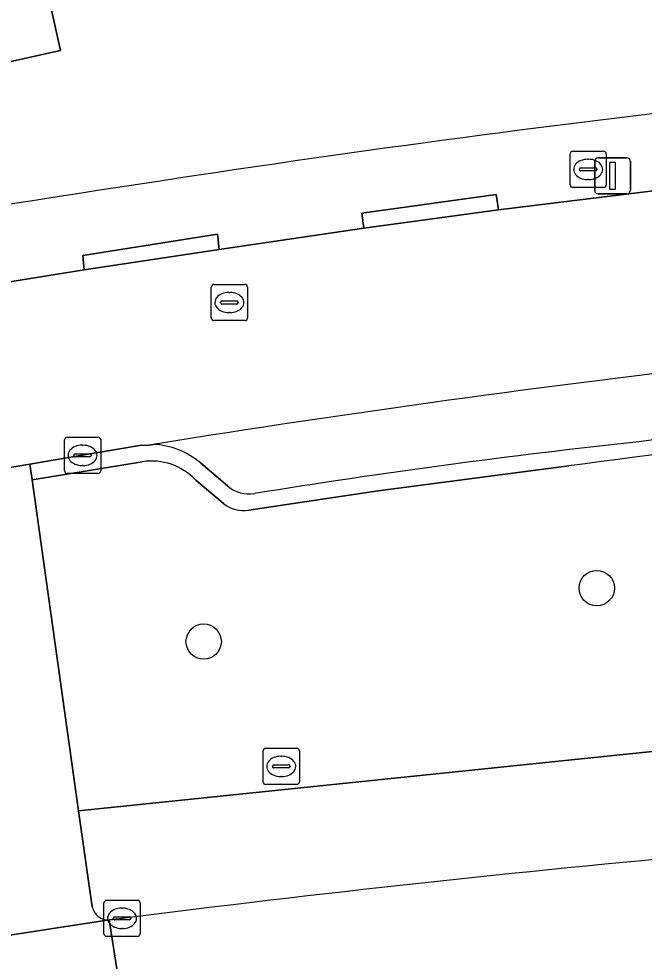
# Model space of a CAD drawing. Extents: x 159626 to 160723, y 388173 to 389416.
# Drawn here: x 160153.06 to 160170.35, y 388309.78 to 388335.85 of the extents above; entities that cross this region are included whole.
import ezdxf

# ---------------------------------------------------------------- set-up
doc = ezdxf.new("R2010")
doc.units = 0
for name, color, linetype in [('IMGEO_Boom', 7, 'Continuous'), ('IMGEO_Brandkraan', 7, 'Continuous'), ('IMGEO_Erf', 7, 'Continuous'), ('IMGEO_Groenvoorziening', 7, 'Continuous'), ('IMGEO_Kolk', 7, 'Continuous'), ('IMGEO_Lichtmast', 7, 'Continuous'), ('IMGEO_Pand', 7, 'Continuous'), ('IMGEO_Parkeervlak_open', 7, 'Continuous'), ('IMGEO_Rijbaan_lokaal_open', 7, 'Continuous'), ('IMGEO_Rijbaan_regionaal_gesloten', 7, 'Continuous'), ('IMGEO_Rioolput', 7, 'Continuous'), ('IMGEO_Voetpad_open', 7, 'Continuous')]:
    doc.layers.add(name, color=color, linetype=linetype)

msp = doc.modelspace()

# ---------------------------------------------------------------- linework, layer by layer
at = {"layer": 'IMGEO_Boom'}
for centre in [(160169.038, 388320.103), (160158.169, 388318.624)]:
    msp.add_circle(centre, 0.489, dxfattribs=at)
at = {"layer": 'IMGEO_Brandkraan'}
for p, q in [((160168.376, 388332.188), (160169.228, 388332.188)), ((160168.301, 388331.262), (160168.301, 388332.114)), ((160168.789, 388331.968), (160168.814, 388331.968)), ((160169.302, 388332.114), (160169.302, 388331.262)), ((160168.56, 388331.682), (160168.56, 388331.694)), ((160168.603, 388331.731), (160169.001, 388331.731)), ((160169.044, 388331.694), (160169.044, 388331.682)), ((160168.998, 388331.645), (160168.6, 388331.645)), ((160168.812, 388331.408), (160168.787, 388331.408)), ((160169.228, 388331.188), (160168.376, 388331.188))]:
    msp.add_line(p, q, dxfattribs=at)
for points in [[(160168.376, 388332.188), (160169.228, 388332.188)], [(160168.301, 388331.262), (160168.301, 388332.114)], [(160169.302, 388332.114), (160169.302, 388331.262)], [(160169.228, 388331.188), (160168.376, 388331.188)]]:
    msp.add_lwpolyline(points, dxfattribs=at)
for centre, radius, start, end in [((160168.378, 388332.112), 0.0765, 91.552, 178.448), ((160168.378, 388332.112), 0.0765, 91.552, 178.448), ((160169.226, 388332.112), 0.0765, 1.552, 88.448), ((160169.226, 388332.112), 0.0765, 1.552, 88.448), ((160168.6, 388331.691), 0.0403, 85.8775, 175.7526), ((160168.597, 388331.681), 0.0366, 178.938, 274.7102), ((160169.001, 388331.688), 0.043, 264.8664, 352.4533), ((160169.005, 388331.693), 0.0386, 1.7309, 96.639), ((160168.378, 388331.264), 0.0765, 181.552, 268.448), ((160168.378, 388331.264), 0.0765, 181.552, 268.448), ((160169.226, 388331.264), 0.0765, 271.552, 358.448), ((160169.226, 388331.264), 0.0765, 271.552, 358.448)]:
    msp.add_arc(centre, radius, start, end, dxfattribs=at)
for centre, major_axis, ratio, start_param, end_param in [((160168.788, 388331.688), (-0.387, 0.002), 0.722429, 4.712389, 7.853982), ((160168.813, 388331.688), (-0.39, 0.002), 0.717154, 1.570796, 4.712389)]:
    msp.add_ellipse(centre, major_axis=major_axis, ratio=ratio, start_param=start_param, end_param=end_param, dxfattribs=at)
at = {"layer": 'IMGEO_Erf'}
msp.add_lwpolyline([(160192.621, 388341.336), (160186.6, 388340.955), (160186.272, 388346.386), (160183.232, 388346.204), (160180.092, 388346.015), (160180.419, 388340.582), (160174.374, 388340.201), (160174.02, 388345.632), (160171.075, 388345.448), (160171.412, 388340.016), (160165.381, 388339.634), (160165.37, 388339.803), (160165.035, 388345.022), (160162.118, 388344.835), (160162.452, 388339.616), (160162.463, 388339.446), (160156.412, 388339.052), (160156.287, 388341.033), (160153.026, 388340.309), (160154.208, 388334.978), (160148.303, 388333.668)], dxfattribs=at)
for centre, radius, start, end in [((160220.042, 387921.261), 414.926, 96.26536, 98.59541), ((160268.767, 387598.185), 741.656, 98.587026, 99.984588)]:
    msp.add_arc(centre, radius, start, end, dxfattribs=at)
at = {"layer": 'IMGEO_Groenvoorziening'}
for points in [[(160156.472, 388323.601), (160153.423, 388323.103), (160154.712, 388313.943), (160173.871, 388315.923), (160174.582, 388317.5), (160201.931, 388319.48), (160202.07, 388318.016), (160254.544, 388319.181), (160254.864, 388320.871), (160281.759, 388322.163), (160281.704, 388320.643), (160324.312, 388322.922), (160347.85, 388324.637), (160343.696, 388323.137)], [(160343.696, 388323.137), (160347.85, 388324.637), (160324.312, 388322.922), (160281.704, 388320.643), (160254.544, 388319.181), (160202.07, 388318.016), (160173.871, 388315.923), (160154.712, 388313.943), (160155.086, 388311.29)], [(160168.266, 388323.485), (160162.998, 388322.796), (160159.419, 388322.259)], [(160158.717, 388322.442), (160157.95, 388323.09)], [(160155.56, 388310.923), (160155.912, 388310.968)]]:
    msp.add_lwpolyline(points, dxfattribs=at)
for centre, radius, start, end in [((160210.411, 388008.61), 317.683, 94.98763, 97.62347), ((160156.728, 388321.948), 1.673, 43.0578, 98.7978), ((160159.283, 388323.175), 0.926, 232.3338, 278.4444), ((160216.606, 387829.903), 484.878, 93.28475, 97.19075), ((160155.541, 388311.388), 0.465, 192.1433, 272.3582)]:
    msp.add_arc(centre, radius, start, end, dxfattribs=at)
at = {"layer": 'IMGEO_Kolk'}
for p, q in [((160154.32, 388323.351), (160154.32, 388324.203)), ((160154.395, 388324.277), (160155.247, 388324.277)), ((160155.321, 388324.203), (160155.321, 388323.351)), ((160154.808, 388324.057), (160154.833, 388324.057)), ((160154.579, 388323.771), (160154.579, 388323.783)), ((160155.017, 388323.734), (160154.619, 388323.734)), ((160154.622, 388323.82), (160155.02, 388323.82)), ((160155.063, 388323.783), (160155.063, 388323.771)), ((160154.831, 388323.497), (160154.806, 388323.497)), ((160155.247, 388323.277), (160154.395, 388323.277)), ((160155.411, 388310.542), (160155.411, 388311.394)), ((160155.486, 388311.468), (160156.338, 388311.468)), ((160156.412, 388311.394), (160156.412, 388310.542)), ((160155.899, 388311.248), (160155.924, 388311.248)), ((160155.67, 388310.962), (160155.67, 388310.974)), ((160156.108, 388310.925), (160155.71, 388310.925)), ((160155.713, 388311.011), (160156.111, 388311.011)), ((160156.154, 388310.974), (160156.154, 388310.962)), ((160155.922, 388310.688), (160155.897, 388310.688)), ((160156.338, 388310.468), (160155.486, 388310.468))]:
    msp.add_line(p, q, dxfattribs=at)
for points in [[(160154.32, 388323.351), (160154.32, 388324.203)], [(160154.395, 388324.277), (160155.247, 388324.277)], [(160155.321, 388324.203), (160155.321, 388323.351)], [(160155.247, 388323.277), (160154.395, 388323.277)], [(160155.411, 388310.542), (160155.411, 388311.394)], [(160155.486, 388311.468), (160156.338, 388311.468)], [(160156.412, 388311.394), (160156.412, 388310.542)], [(160156.338, 388310.468), (160155.486, 388310.468)]]:
    msp.add_lwpolyline(points, dxfattribs=at)
for centre, radius, start, end in [((160154.397, 388324.201), 0.0765, 91.552, 178.448), ((160154.397, 388324.201), 0.0765, 91.552, 178.448), ((160155.245, 388324.201), 0.0765, 1.552, 88.448), ((160155.245, 388324.201), 0.0765, 1.552, 88.448), ((160154.619, 388323.78), 0.0403, 85.8775, 175.7526), ((160154.616, 388323.77), 0.0366, 178.938, 274.7102), ((160155.02, 388323.777), 0.043, 264.8664, 352.4533), ((160155.024, 388323.782), 0.0386, 1.7309, 96.639), ((160154.397, 388323.353), 0.0765, 181.552, 268.448), ((160154.397, 388323.353), 0.0765, 181.552, 268.448), ((160155.245, 388323.353), 0.0765, 271.552, 358.448), ((160155.245, 388323.353), 0.0765, 271.552, 358.448), ((160155.488, 388311.392), 0.0765, 91.552, 178.448), ((160155.488, 388311.392), 0.0765, 91.552, 178.448), ((160156.336, 388311.392), 0.0765, 1.552, 88.448), ((160156.336, 388311.392), 0.0765, 1.552, 88.448), ((160155.71, 388310.971), 0.0403, 85.8775, 175.7526), ((160155.707, 388310.961), 0.0366, 178.938, 274.7102), ((160156.111, 388310.968), 0.043, 264.8664, 352.4533), ((160156.115, 388310.973), 0.0386, 1.7309, 96.639), ((160155.488, 388310.544), 0.0765, 181.552, 268.448), ((160155.488, 388310.544), 0.0765, 181.552, 268.448), ((160156.336, 388310.544), 0.0765, 271.552, 358.448), ((160156.336, 388310.544), 0.0765, 271.552, 358.448)]:
    msp.add_arc(centre, radius, start, end, dxfattribs=at)
for centre, major_axis, ratio, start_param, end_param in [((160154.807, 388323.777), (-0.387, 0.002), 0.722429, 4.712389, 7.853982), ((160154.832, 388323.777), (-0.39, 0.002), 0.717154, 1.570796, 4.712389), ((160155.898, 388310.968), (-0.387, 0.002), 0.722429, 4.712389, 7.853982), ((160155.923, 388310.968), (-0.39, 0.002), 0.717154, 1.570796, 4.712389)]:
    msp.add_ellipse(centre, major_axis=major_axis, ratio=ratio, start_param=start_param, end_param=end_param, dxfattribs=at)
at = {"layer": 'IMGEO_Lichtmast'}
for p, q in [((160169.081, 388332.009), (160169.871, 388332.009)), ((160169.871, 388332.009), (160169.081, 388332.009)), ((160168.981, 388331.109), (160168.981, 388331.909)), ((160168.981, 388331.909), (160168.981, 388331.109)), ((160169.971, 388331.909), (160169.971, 388331.109)), ((160169.971, 388331.109), (160169.971, 388331.909)), ((160169.871, 388331.009), (160169.081, 388331.009)), ((160169.081, 388331.009), (160169.871, 388331.009))]:
    msp.add_line(p, q, dxfattribs=at)
msp.add_lwpolyline([(160169.401, 388331.884), (160169.551, 388331.884), (160169.551, 388331.134), (160169.401, 388331.134), (160169.401, 388331.884)], dxfattribs=at)
for centre, start, end in [((160169.081, 388331.909), 90, 180), ((160169.081, 388331.909), 90, 180), ((160169.871, 388331.909), 0, 90), ((160169.871, 388331.909), 360, 90), ((160169.081, 388331.109), 180, 270), ((160169.081, 388331.109), 180, 270), ((160169.871, 388331.109), 270, 0), ((160169.871, 388331.109), 270, 0)]:
    msp.add_arc(centre, 0.1, start, end, dxfattribs=at)
at = {"layer": 'IMGEO_Pand'}
msp.add_lwpolyline([(160146.756, 388343.205), (160146.483, 388343.144), (160147.298, 388339.039), (160147.152, 388339.007), (160148.303, 388333.668), (160154.208, 388334.978), (160153.026, 388340.309), (160156.287, 388341.033), (160155.803, 388347.971), (160153.089, 388347.368), (160152.896, 388348.237), (160149.397, 388347.46), (160149.59, 388346.591), (160150.173, 388343.964)], close=True, dxfattribs=at)
at = {"layer": 'IMGEO_Parkeervlak_open'}
msp.add_lwpolyline([(160158.079, 388323.569), (160158.83, 388322.931)], dxfattribs=at)
for centre, radius, start, end in [((160216.607, 387950.844), 378.003, 96.60174, 99.10749), ((160220.707, 387919.97), 407.328, 95.25124, 97.1229), ((160192.897, 388115.919), 209.469, 96.22086, 99.1535), ((160156.666, 388321.886), 2.198, 49.9805, 87.1757), ((160159.421, 388323.601), 0.893, 228.5848, 279.9311)]:
    msp.add_arc(centre, radius, start, end, dxfattribs=at)
at = {"layer": 'IMGEO_Rijbaan_lokaal_open'}
for points in [[(160219.765, 388334.896), (160214.326, 388334.543), (160210.525, 388334.296), (160205.53, 388333.971), (160201.757, 388333.725), (160196.082, 388333.356), (160192.279, 388333.109), (160187.824, 388332.835), (160181.027, 388332.263), (160175.045, 388331.595), (160171.279, 388331.177), (160166.326, 388330.567), (160162.598, 388330.061), (160158.594, 388329.473), (160154.864, 388328.905), (160152.809, 388328.578)], [(160149.458, 388322.891), (160153.361, 388323.537), (160154.817, 388323.778), (160156.447, 388324.057), (160156.596, 388324.052), (160156.774, 388324.081)]]:
    msp.add_lwpolyline(points, dxfattribs=at)
msp.add_arc((160216.607, 387950.844), 378.003, 96.60174, 99.10749, dxfattribs=at)
at = {"layer": 'IMGEO_Rijbaan_regionaal_gesloten'}
msp.add_lwpolyline([(160146.326, 388305.72), (160147.183, 388305.877), (160151.343, 388306.622), (160156.139, 388307.207), (160155.56, 388310.923), (160150.827, 388310.197), (160146.971, 388309.47), (160134.666, 388307.031), (160122.873, 388304.229), (160118.994, 388303.302), (160114.303, 388302.164), (160115.313, 388298.777), (160119.888, 388299.927), (160120.016, 388299.959), (160123.788, 388300.879), (160124.849, 388301.144), (160124.973, 388301.181)], close=True, dxfattribs=at)
msp.add_lwpolyline([(160155.912, 388310.968), (160155.56, 388310.923), (160156.139, 388307.207), (160158.144, 388307.452)], dxfattribs=at)
msp.add_arc((160216.606, 387829.903), 484.878, 93.28475, 97.19075, dxfattribs=at)
at = {"layer": 'IMGEO_Rioolput'}
for p, q in [((160158.379, 388327.579), (160158.379, 388328.431)), ((160158.454, 388328.505), (160159.306, 388328.505)), ((160158.867, 388328.285), (160158.892, 388328.285)), ((160159.38, 388328.431), (160159.38, 388327.579)), ((160158.681, 388328.048), (160159.079, 388328.048)), ((160158.638, 388327.999), (160158.638, 388328.011)), ((160159.076, 388327.962), (160158.678, 388327.962)), ((160159.122, 388328.011), (160159.122, 388327.999)), ((160159.306, 388327.505), (160158.454, 388327.505)), ((160158.89, 388327.725), (160158.865, 388327.725)), ((160159.814, 388314.746), (160159.814, 388315.598)), ((160159.889, 388315.672), (160160.741, 388315.672)), ((160160.815, 388315.598), (160160.815, 388314.746)), ((160160.302, 388315.452), (160160.327, 388315.452)), ((160160.073, 388315.166), (160160.073, 388315.178)), ((160160.511, 388315.129), (160160.113, 388315.129)), ((160160.116, 388315.215), (160160.514, 388315.215)), ((160160.557, 388315.178), (160160.557, 388315.166)), ((160160.325, 388314.892), (160160.3, 388314.892)), ((160160.741, 388314.672), (160159.889, 388314.672))]:
    msp.add_line(p, q, dxfattribs=at)
for points in [[(160158.379, 388327.579), (160158.379, 388328.431)], [(160158.454, 388328.505), (160159.306, 388328.505)], [(160159.38, 388328.431), (160159.38, 388327.579)], [(160159.306, 388327.505), (160158.454, 388327.505)], [(160159.814, 388314.746), (160159.814, 388315.598)], [(160159.889, 388315.672), (160160.741, 388315.672)], [(160160.815, 388315.598), (160160.815, 388314.746)], [(160160.741, 388314.672), (160159.889, 388314.672)]]:
    msp.add_lwpolyline(points, dxfattribs=at)
for centre, radius, start, end in [((160158.456, 388328.429), 0.0765, 91.552, 178.448), ((160158.456, 388328.429), 0.0765, 91.552, 178.448), ((160159.304, 388328.429), 0.0765, 1.552, 88.448), ((160159.304, 388328.429), 0.0765, 1.552, 88.448), ((160158.678, 388328.008), 0.0403, 85.8775, 175.7526), ((160159.083, 388328.01), 0.0386, 1.7309, 96.639), ((160158.675, 388327.998), 0.0366, 178.938, 274.7102), ((160159.079, 388328.005), 0.043, 264.8664, 352.4533), ((160158.456, 388327.581), 0.0765, 181.552, 268.448), ((160158.456, 388327.581), 0.0765, 181.552, 268.448), ((160159.304, 388327.581), 0.0765, 271.552, 358.448), ((160159.304, 388327.581), 0.0765, 271.552, 358.448), ((160159.891, 388315.596), 0.0765, 91.552, 178.448), ((160159.891, 388315.596), 0.0765, 91.552, 178.448), ((160160.739, 388315.596), 0.0765, 1.552, 88.448), ((160160.739, 388315.596), 0.0765, 1.552, 88.448), ((160160.113, 388315.175), 0.0403, 85.8775, 175.7526), ((160160.11, 388315.165), 0.0366, 178.938, 274.7102), ((160160.514, 388315.172), 0.043, 264.8664, 352.4533), ((160160.518, 388315.177), 0.0386, 1.7309, 96.639), ((160159.891, 388314.748), 0.0765, 181.552, 268.448), ((160159.891, 388314.748), 0.0765, 181.552, 268.448), ((160160.739, 388314.748), 0.0765, 271.552, 358.448), ((160160.739, 388314.748), 0.0765, 271.552, 358.448)]:
    msp.add_arc(centre, radius, start, end, dxfattribs=at)
for centre, major_axis, ratio, start_param, end_param in [((160158.866, 388328.005), (-0.387, 0.002), 0.722429, 4.712389, 7.853982), ((160158.891, 388328.005), (-0.39, 0.002), 0.717154, 1.570796, 4.712389), ((160160.301, 388315.172), (-0.387, 0.002), 0.722429, 4.712389, 7.853982), ((160160.326, 388315.172), (-0.39, 0.002), 0.717154, 1.570796, 4.712389)]:
    msp.add_ellipse(centre, major_axis=major_axis, ratio=ratio, start_param=start_param, end_param=end_param, dxfattribs=at)
at = {"layer": 'IMGEO_Voetpad_open'}
for points in [[(160152.809, 388328.578), (160154.864, 388328.905), (160154.827, 388329.31), (160158.552, 388329.896), (160158.594, 388329.473), (160162.598, 388330.061), (160162.542, 388330.474), (160166.257, 388330.994), (160166.326, 388330.567), (160171.279, 388331.177), (160171.201, 388331.567)], [(160156.774, 388324.081), (160156.596, 388324.052), (160156.447, 388324.057), (160154.817, 388323.778), (160153.361, 388323.537), (160153.423, 388323.103), (160156.472, 388323.601)], [(160155.086, 388311.29), (160154.712, 388313.943), (160153.423, 388323.103), (160153.361, 388323.537), (160149.458, 388322.891), (160151.209, 388310.672)], [(160158.83, 388322.931), (160158.079, 388323.569)], [(160159.419, 388322.259), (160162.998, 388322.796), (160168.266, 388323.485)], [(160157.95, 388323.09), (160158.717, 388322.442)], [(160150.827, 388310.197), (160155.56, 388310.923)]]:
    msp.add_lwpolyline(points, dxfattribs=at)
for points in [[(160162.598, 388330.061), (160166.326, 388330.567), (160166.257, 388330.994), (160162.542, 388330.474)], [(160154.864, 388328.905), (160158.594, 388329.473), (160158.552, 388329.896), (160154.827, 388329.31)]]:
    msp.add_lwpolyline(points, close=True, dxfattribs=at)
for centre, radius, start, end in [((160220.042, 387921.261), 414.926, 96.26536, 98.59541), ((160268.767, 387598.185), 741.656, 98.587026, 99.984588), ((160220.707, 387919.97), 407.328, 95.25124, 97.1229), ((160210.411, 388008.61), 317.683, 94.98763, 97.62347), ((160192.897, 388115.919), 209.469, 96.22086, 99.1535), ((160156.666, 388321.886), 2.198, 49.9805, 87.1757), ((160156.728, 388321.948), 1.673, 43.0578, 98.7978), ((160159.421, 388323.601), 0.893, 228.5848, 279.9311), ((160159.283, 388323.175), 0.926, 232.3338, 278.4444), ((160155.541, 388311.388), 0.465, 192.1433, 272.3582)]:
    msp.add_arc(centre, radius, start, end, dxfattribs=at)

doc.saveas('drawing.dxf')
